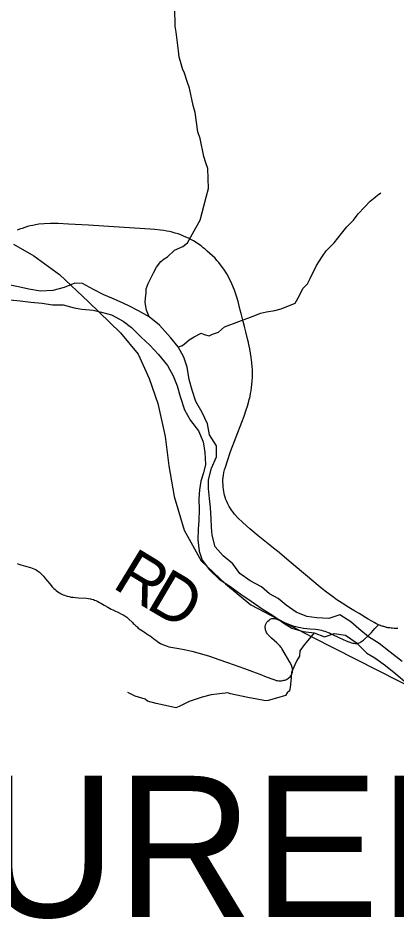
# Model space of a CAD drawing. Extents: x 0 to 34, y -8.9 to 22.
# Drawn here: x 24.418 to 24.875, y 17.443 to 18.53 of the extents above; entities that cross this region are included whole.
import ezdxf

# ---------------------------------------------------------------- set-up
doc = ezdxf.new("R2010")
doc.units = 0
for name, color, linetype in [('GM_X_Major_River', 7, 'Continuous'), ('GM_X_Minor_River', 7, 'Continuous'), ('GM_X_Rail_Line', 7, 'Continuous'), ('GM_X_State_Route', 7, 'Continuous'), ('GM_X_Township_Road', 7, 'Continuous'), ('GM_X_Township_Road_Text', 7, 'Continuous'), ('GM_X_Township_Text', 7, 'Continuous')]:
    doc.layers.add(name, color=color, linetype=linetype)

msp = doc.modelspace()

# ---------------------------------------------------------------- linework, layer by layer
at = {"layer": 'GM_X_Major_River'}
for points in [[(24.8816, 17.7539), (24.8674, 17.7651), (24.854, 17.7755), (24.841, 17.7833), (24.8295, 17.793), (24.8199, 17.8016), (24.8065, 17.8101), (24.7933, 17.8058), (24.7789, 17.8064), (24.7667, 17.8081), (24.7538, 17.8132), (24.7419, 17.8218), (24.7323, 17.8296), (24.7216, 17.8355), (24.712, 17.8438), (24.6983, 17.8512), (24.686, 17.8601), (24.6775, 17.8717), (24.666, 17.8811), (24.656, 17.8923), (24.6524, 17.9063), (24.6519, 17.9158), (24.6514, 17.9264), (24.6505, 17.9396), (24.6492, 17.9506), (24.6482, 17.9624), (24.6481, 17.973), (24.6517, 17.9871), (24.6576, 18.0008), (24.6578, 18.0141), (24.6493, 18.0272), (24.6468, 18.0405), (24.6406, 18.0544), (24.6328, 18.0676), (24.6284, 18.0812), (24.6248, 18.094), (24.6224, 18.1092), (24.6184, 18.1212), (24.6114, 18.1337), (24.6025, 18.1449), (24.5891, 18.1595), (24.5764, 18.1696), (24.5638, 18.177), (24.5512, 18.1833), (24.5417, 18.1877), (24.5314, 18.1921), (24.5218, 18.1965), (24.5096, 18.2028), (24.4963, 18.2099), (24.4868, 18.2105), (24.474, 18.205), (24.4604, 18.2014), (24.4456, 18.2008), (24.4315, 18.2033), (24.419, 18.2058), (24.4049, 18.2086)], [(24.4086, 18.1901), (24.4211, 18.1891), (24.434, 18.1874), (24.4477, 18.1861), (24.4598, 18.1843), (24.4727, 18.1841), (24.486, 18.1805), (24.4955, 18.1791), (24.5092, 18.1778), (24.5191, 18.1753), (24.5313, 18.172), (24.5454, 18.1646), (24.5554, 18.1568), (24.5669, 18.1452), (24.5773, 18.1355), (24.5877, 18.1242), (24.5985, 18.1111), (24.6054, 18.0987), (24.6105, 18.0866), (24.6138, 18.0734), (24.6193, 18.0575), (24.6263, 18.0447), (24.6359, 18.032), (24.6418, 18.0188), (24.6439, 18.0059), (24.6444, 17.9915), (24.6423, 17.9816), (24.639, 17.9713), (24.6373, 17.9611), (24.6363, 17.9501), (24.6368, 17.9368), (24.6366, 17.9239), (24.6356, 17.9133), (24.6354, 17.9004), (24.6368, 17.8867), (24.6407, 17.8762), (24.6492, 17.8645), (24.6611, 17.8533), (24.6737, 17.8448), (24.6871, 17.8351), (24.6998, 17.8265), (24.7128, 17.8172), (24.7265, 17.8087), (24.7392, 17.8001), (24.7487, 17.7938), (24.7624, 17.7898), (24.7757, 17.7885), (24.7879, 17.7833), (24.7996, 17.7877), (24.8133, 17.7856), (24.8263, 17.7767), (24.839, 17.7639), (24.8486, 17.758), (24.8616, 17.7487), (24.8742, 17.739), (24.8873, 17.7274)]]:
    msp.add_lwpolyline(points, dxfattribs=at)
at = {"layer": 'GM_X_Minor_River'}
for points in [[(24.5764, 18.1696), (24.5734, 18.1777), (24.5718, 18.1869), (24.572, 18.1922), (24.5731, 18.1991), (24.573, 18.2036), (24.5755, 18.2101), (24.5774, 18.2139), (24.5792, 18.2182), (24.5818, 18.2228), (24.5854, 18.2297), (24.5906, 18.2366), (24.5948, 18.2397), (24.5985, 18.242), (24.6071, 18.2501), (24.6173, 18.2545), (24.6229, 18.2591), (24.6328, 18.2771), (24.638, 18.2863), (24.6455, 18.3142), (24.648, 18.3245), (24.6472, 18.3488), (24.6448, 18.3556), (24.6427, 18.3631), (24.6382, 18.3851), (24.6354, 18.393), (24.6319, 18.4165), (24.6295, 18.4249), (24.6254, 18.4457), (24.623, 18.4525), (24.6189, 18.465), (24.617, 18.468), (24.6145, 18.4778), (24.6129, 18.4831), (24.612, 18.4907), (24.609, 18.5134), (24.6081, 18.5206), (24.6077, 18.5423)], [(24.6114, 18.1337), (24.6159, 18.1348), (24.6186, 18.1367), (24.6249, 18.1421), (24.6309, 18.1456), (24.6392, 18.15), (24.643, 18.1485), (24.6488, 18.1467), (24.6529, 18.1487), (24.6604, 18.1514), (24.6675, 18.1576), (24.7019, 18.1707), (24.7109, 18.1743), (24.7181, 18.1759), (24.7283, 18.1776), (24.7359, 18.1796), (24.7525, 18.1863), (24.758, 18.1955), (24.762, 18.2039), (24.7676, 18.2097), (24.7709, 18.2159), (24.7783, 18.2316), (24.7856, 18.2431), (24.7901, 18.2496), (24.7998, 18.2592), (24.8087, 18.2704), (24.815, 18.2785), (24.8229, 18.2866), (24.8288, 18.2939), (24.8363, 18.302), (24.8433, 18.3093), (24.8493, 18.3144), (24.8519, 18.3167), (24.8561, 18.3194)], [(24.7757, 17.7885), (24.7679, 17.7789), (24.7634, 17.7739), (24.7582, 17.7666), (24.7579, 17.7601), (24.7546, 17.7548), (24.7524, 17.7498), (24.7484, 17.7406), (24.7478, 17.7338), (24.7465, 17.7223), (24.7458, 17.7182), (24.7431, 17.7158), (24.7409, 17.7128), (24.7303, 17.7096), (24.7201, 17.7067), (24.7167, 17.7063), (24.711, 17.7074), (24.6954, 17.7101), (24.6748, 17.7148), (24.6714, 17.7158), (24.6513, 17.7136), (24.6407, 17.7108), (24.6249, 17.7056), (24.6128, 17.6993), (24.6087, 17.6978), (24.6037, 17.6988), (24.5851, 17.7031), (24.5744, 17.706), (24.5717, 17.7082), (24.5595, 17.7118), (24.5507, 17.7162)]]:
    msp.add_lwpolyline(points, dxfattribs=at)
at = {"layer": 'GM_X_Rail_Line'}
msp.add_lwpolyline([(24.4129, 18.2573), (24.4374, 18.2432), (24.4683, 18.2207), (24.5033, 18.1878), (24.5419, 18.1503), (24.5632, 18.1245), (24.5767, 18.0954), (24.587, 18.0651), (24.5959, 18.0253), (24.6003, 17.9898), (24.6069, 17.9529), (24.6188, 17.9123), (24.6394, 17.8754), (24.6688, 17.8476), (24.6992, 17.8222), (24.7737, 17.7831), (24.9044, 17.7166)], dxfattribs=at)
at = {"layer": 'GM_X_State_Route'}
for points in [[(24.7306, 17.8874), (24.7222, 17.8942), (24.708, 17.9054), (24.6981, 17.9138), (24.6894, 17.9217), (24.6837, 17.9271), (24.6796, 17.9317), (24.6778, 17.934), (24.6759, 17.9365), (24.6745, 17.9386), (24.6731, 17.9408), (24.6722, 17.9424), (24.6714, 17.9442), (24.6703, 17.9468), (24.6691, 17.9493), (24.6681, 17.952), (24.6675, 17.9544), (24.6669, 17.9567), (24.6665, 17.9591), (24.6662, 17.9617), (24.6659, 17.9643), (24.6657, 17.967), (24.6655, 17.9705), (24.6656, 17.973), (24.6658, 17.9759), (24.6662, 17.9788), (24.6668, 17.9818), (24.6676, 17.9851), (24.6686, 17.9884), (24.6709, 17.9961), (24.6748, 18.0072), (24.6884, 18.0426), (24.6911, 18.0498), (24.6936, 18.0573), (24.6951, 18.0619), (24.6963, 18.0662), (24.6973, 18.0701), (24.6982, 18.0735), (24.699, 18.0774), (24.6995, 18.0806), (24.7001, 18.0844), (24.7006, 18.0882), (24.7009, 18.0925), (24.7011, 18.0964), (24.7013, 18.102), (24.7011, 18.1064), (24.701, 18.1089), (24.7005, 18.1151), (24.7002, 18.1176), (24.6997, 18.1206), (24.6978, 18.1311), (24.6971, 18.1347), (24.6969, 18.1359), (24.6962, 18.1389), (24.6957, 18.1414), (24.6933, 18.1516), (24.6916, 18.1582), (24.6901, 18.1642), (24.6876, 18.1738), (24.6865, 18.178), (24.6838, 18.1883), (24.6815, 18.196), (24.6794, 18.2019), (24.6763, 18.2095), (24.6732, 18.2163), (24.6702, 18.2218), (24.6668, 18.2271), (24.6627, 18.2326), (24.6606, 18.2353), (24.6583, 18.2379), (24.656, 18.2405), (24.6531, 18.2433), (24.6499, 18.2464), (24.6466, 18.2492), (24.6443, 18.2513), (24.6418, 18.2532), (24.6392, 18.2553), (24.6362, 18.2573), (24.6333, 18.2594), (24.6299, 18.2614), (24.6269, 18.2632), (24.6239, 18.2647), (24.6209, 18.266), (24.6181, 18.2673), (24.6147, 18.2686), (24.6115, 18.2698), (24.608, 18.2709), (24.6044, 18.2719), (24.6013, 18.2726), (24.5977, 18.2733), (24.5943, 18.2738), (24.5903, 18.2744), (24.5835, 18.2751), (24.5779, 18.2756), (24.5464, 18.2776), (24.5035, 18.2804), (24.4793, 18.2818), (24.4668, 18.2823), (24.4575, 18.2824), (24.45, 18.282), (24.4436, 18.2815), (24.4396, 18.2809), (24.4362, 18.2802), (24.433, 18.2795), (24.43, 18.2787), (24.4267, 18.2777), (24.4233, 18.2765), (24.4203, 18.2754), (24.4172, 18.2742)], [(24.8764, 17.7936), (24.8742, 17.7936), (24.872, 17.7937), (24.8701, 17.7938), (24.8686, 17.7939), (24.8669, 17.7942), (24.8653, 17.7944), (24.8645, 17.7945), (24.8638, 17.7946), (24.8629, 17.7949), (24.8619, 17.7951), (24.8608, 17.7954), (24.8598, 17.7958), (24.8587, 17.7961), (24.8575, 17.7965), (24.8565, 17.7968), (24.8554, 17.7972), (24.8543, 17.7977), (24.8533, 17.7981), (24.8516, 17.7988), (24.8501, 17.7995), (24.8479, 17.8007), (24.845, 17.8023), (24.8409, 17.8047), (24.8297, 17.8115), (24.8233, 17.8153), (24.8174, 17.8189), (24.8093, 17.8241), (24.8031, 17.8283), (24.7976, 17.8321), (24.7905, 17.8375), (24.7851, 17.8415), (24.7806, 17.8453), (24.7674, 17.8563), (24.748, 17.8728), (24.7313, 17.8867), (24.7306, 17.8874)]]:
    msp.add_lwpolyline(points, dxfattribs=at)
at = {"layer": 'GM_X_Township_Road'}
msp.add_lwpolyline([(24.4172, 17.872), (24.4194, 17.8713), (24.4219, 17.8705), (24.4248, 17.8697), (24.4273, 17.8689), (24.4333, 17.8671), (24.4355, 17.8663), (24.4373, 17.8656), (24.4387, 17.865), (24.4401, 17.8642), (24.4417, 17.8633), (24.4432, 17.8623), (24.4443, 17.8615), (24.4456, 17.8603), (24.4472, 17.8586), (24.449, 17.8567), (24.4516, 17.8537), (24.4545, 17.8501), (24.4568, 17.8474), (24.4597, 17.844), (24.4616, 17.8419), (24.4632, 17.8405), (24.4645, 17.8393), (24.466, 17.8381), (24.4675, 17.8371), (24.4691, 17.8362), (24.4706, 17.8353), (24.4729, 17.8342), (24.4745, 17.8336), (24.4764, 17.8329), (24.4778, 17.8324), (24.4799, 17.832), (24.4824, 17.8315), (24.4848, 17.8312), (24.4879, 17.8309), (24.4915, 17.8307), (24.5008, 17.8301), (24.5034, 17.8298), (24.5057, 17.8294), (24.5072, 17.8291), (24.5093, 17.8284), (24.5108, 17.8279), (24.5122, 17.8273), (24.5147, 17.8262), (24.5166, 17.8251), (24.5189, 17.8237), (24.5223, 17.8218), (24.5268, 17.8192), (24.5306, 17.817), (24.5327, 17.8159), (24.5345, 17.8151), (24.536, 17.8144), (24.5378, 17.8136), (24.5405, 17.8124), (24.5434, 17.811), (24.5454, 17.8101), (24.5472, 17.8089), (24.5485, 17.808), (24.5495, 17.8073), (24.5505, 17.8065), (24.5515, 17.8054), (24.5563, 17.8007), (24.5574, 17.7997), (24.5586, 17.7986), (24.5595, 17.7977), (24.5605, 17.7968), (24.5616, 17.7959), (24.5625, 17.795), (24.5635, 17.7941), (24.5645, 17.7933), (24.5664, 17.7919), (24.5686, 17.7906), (24.5698, 17.7898), (24.571, 17.789), (24.5726, 17.788), (24.5739, 17.7871), (24.5754, 17.7861), (24.577, 17.785), (24.5794, 17.7833), (24.5821, 17.7811), (24.5845, 17.7793), (24.5865, 17.7778), (24.5883, 17.7766), (24.5902, 17.7756), (24.592, 17.7746), (24.594, 17.7737), (24.5962, 17.7729), (24.5981, 17.7723), (24.6005, 17.7716), (24.6028, 17.7711), (24.6125, 17.7694), (24.6209, 17.7677), (24.6281, 17.7661), (24.6424, 17.7622), (24.6495, 17.76), (24.6606, 17.7563), (24.671, 17.7524), (24.6914, 17.7451), (24.7012, 17.7415), (24.7099, 17.7383), (24.7178, 17.7352), (24.7258, 17.7322), (24.728, 17.7314), (24.7297, 17.7309), (24.7313, 17.7306), (24.7329, 17.7305), (24.7346, 17.7304), (24.736, 17.7305), (24.7376, 17.7307), (24.739, 17.731), (24.7402, 17.7313), (24.7413, 17.7317), (24.7425, 17.7322), (24.7435, 17.7328), (24.7446, 17.7335), (24.7454, 17.7343), (24.7465, 17.7352), (24.7475, 17.7364), (24.748, 17.7371), (24.7484, 17.7379), (24.7488, 17.7388), (24.7491, 17.7397), (24.7493, 17.7406), (24.7495, 17.7414), (24.7496, 17.7426), (24.7495, 17.7439), (24.7494, 17.7451), (24.7492, 17.7463), (24.7482, 17.7492), (24.7463, 17.753), (24.7407, 17.7625), (24.7367, 17.7693), (24.736, 17.7704), (24.7354, 17.7712), (24.7347, 17.7721), (24.7338, 17.773), (24.7331, 17.7737), (24.7322, 17.7746), (24.7306, 17.7761), (24.7273, 17.7792), (24.7242, 17.7819), (24.7203, 17.7858), (24.7195, 17.7866), (24.7188, 17.7877), (24.7182, 17.7887), (24.7176, 17.7898), (24.7172, 17.7908), (24.7169, 17.7921), (24.7167, 17.7933), (24.7165, 17.7945), (24.7165, 17.7953), (24.7166, 17.7962), (24.7167, 17.7972), (24.717, 17.798), (24.7172, 17.7988), (24.7176, 17.7997), (24.7186, 17.8012), (24.7198, 17.8025), (24.7212, 17.8037), (24.7227, 17.8048), (24.7235, 17.8052), (24.7244, 17.8055), (24.7253, 17.8057), (24.7262, 17.8058), (24.728, 17.8056), (24.7304, 17.8049), (24.7389, 17.801), (24.7425, 17.7995), (24.7458, 17.7982), (24.7485, 17.7973), (24.7511, 17.7965), (24.7536, 17.7958), (24.7565, 17.7952), (24.759, 17.7946), (24.7626, 17.7941), (24.7666, 17.7936), (24.7706, 17.7932), (24.7774, 17.7927), (24.78, 17.7924), (24.7823, 17.7919), (24.7844, 17.7915), (24.7865, 17.7909), (24.7885, 17.7903), (24.7906, 17.7896), (24.7923, 17.7889), (24.794, 17.7882), (24.7953, 17.7875), (24.7967, 17.7867), (24.7987, 17.7858), (24.8045, 17.7829), (24.8113, 17.7798), (24.8133, 17.779), (24.816, 17.778), (24.8185, 17.777), (24.8206, 17.7764), (24.8222, 17.776), (24.8237, 17.7757), (24.825, 17.7755), (24.8261, 17.7755), (24.8271, 17.7756), (24.828, 17.7758), (24.829, 17.776), (24.8299, 17.7763), (24.831, 17.7767), (24.832, 17.7773), (24.834, 17.7786), (24.8349, 17.7794), (24.8368, 17.781), (24.8404, 17.7844), (24.8447, 17.7888), (24.8489, 17.7934), (24.8533, 17.7981)], dxfattribs=at)

# ---------------------------------------------------------------- texts
at = {"layer": 'GM_X_Township_Road_Text'}
for s, rotation, p in [('R', 328.6661, (24.5307, 17.8437)), ('D', 329.5159, (24.5713, 17.8189))]:
    msp.add_text(s, height=0.0568, rotation=rotation, dxfattribs=at).set_placement(p)
at = {"layer": 'GM_X_Township_Text'}
msp.add_text('AURELIUS', height=0.17045, rotation=0, dxfattribs=at).set_placement((24.2207, 17.4453))

doc.saveas('drawing.dxf')
